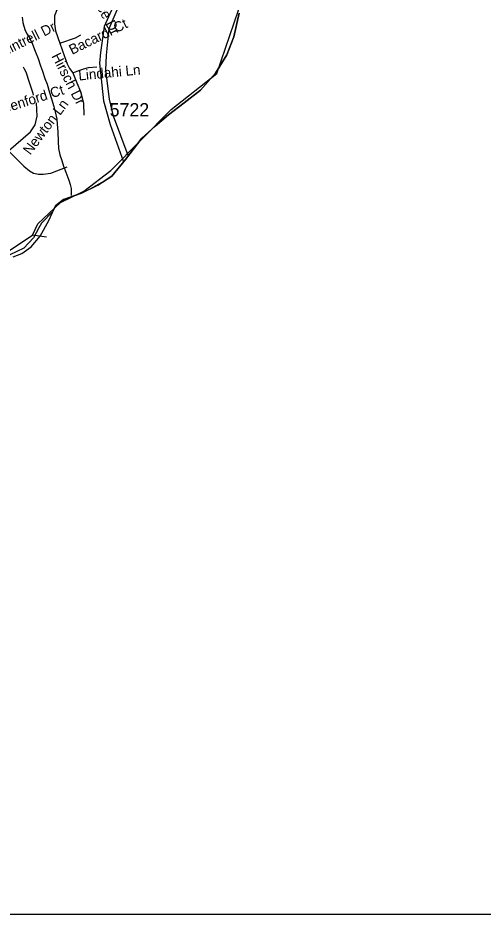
# Model space of a CAD drawing. Extents: x 1383679 to 1536984, y 460658 to 651027.
# Drawn here: x 1457529 to 1461906, y 461213 to 469651 of the extents above; entities that cross this region are included whole.
import ezdxf

# ---------------------------------------------------------------- set-up
doc = ezdxf.new("R2010")
doc.units = 0
for name, color, linetype in [('Default', 7, 'Continuous'), ('Exist Boundary Political City Limit New', 7, 'Continuous'), ('Exist Boundary Political CountyLine', 7, 'Continuous'), ('Exist Hydrographic Creek Single Shore', 7, 'Continuous'), ('Exist Hydrographic Misc Water Feature', 7, 'Continuous'), ('Exist Road Non-System Type 51', 7, 'Continuous'), ('Exist Road Non-System Type 51 Label', 7, 'Continuous'), ('Exist Road Secondary Type 51 Divided Attributed', 7, 'Continuous'), ('Exist Road Secondary Type 51 Number Label', 7, 'Continuous'), ('Map Preparation Boundary City Limit Buffer Line', 7, 'Continuous'), ('Map Preparation Inset Cut Line', 7, 'Continuous')]:
    doc.layers.add(name, color=color, linetype=linetype)

msp = doc.modelspace()

# ---------------------------------------------------------------- linework, layer by layer
at = {"layer": 'Default'}
msp.add_lwpolyline([(1459609.8, 469695), (1459559.9, 469473.8), (1459496.6, 469302.9), (1459389.5, 469130.8), (1459248.4, 468971.2), (1459092.4, 468850.1), (1458946.1, 468736.8), (1458820.1, 468630.8), (1458694.1, 468519.1), (1458540.4, 468317.9), (1458413.4, 468162.2), (1458339.9, 468113.9), (1458210.8, 468041.5), (1458126.4, 468001.3), (1457959.1, 467940.5), (1457882.1, 467881.8), (1457857.9, 467828.8), (1457750.8, 467718.8), (1457726.4, 467674.6), (1457676.6, 467581.5), (1457583.6, 467482.2), (1457453.2, 467420.2), (1457347.8, 467401.6)], dxfattribs=at)
at = {"layer": 'Exist Boundary Political City Limit New'}
msp.add_lwpolyline([(1459609.8, 469695), (1459559.9, 469473.8), (1459496.6, 469302.9), (1459389.5, 469130.8), (1459248.4, 468971.2), (1459092.4, 468850.1), (1458946.1, 468736.8), (1458820.1, 468630.8), (1458694.1, 468519.1), (1458540.4, 468317.9), (1458413.4, 468162.2), (1458339.9, 468113.9), (1458210.8, 468041.5), (1458126.4, 468001.3), (1457959.1, 467940.5), (1457882.1, 467881.8), (1457857.9, 467828.8), (1457750.8, 467718.8), (1457726.4, 467674.6), (1457676.6, 467581.5), (1457583.6, 467482.2), (1457453.2, 467420.2), (1457347.8, 467401.6)], dxfattribs=at)
at = {"layer": 'Exist Boundary Political CountyLine'}
msp.add_lwpolyline([(1457483, 467400.8), (1457565.7, 467431.4), (1457652.8, 467495.8), (1457738.9, 467596.1), (1457819.5, 467744.8), (1457882.1, 467881.8), (1457959.1, 467940.5), (1458126.4, 468001.3), (1458279.7, 468074.5), (1458413.4, 468162.2), (1458540.4, 468317.9), (1458694.1, 468519.1), (1458820.2, 468630.8), (1458946.2, 468736.8), (1459092.3, 468850.1), (1459248.4, 468971.2), (1459389.5, 469130.8), (1459496.6, 469302.9), (1459559.9, 469473.7), (1459609.8, 469695)], dxfattribs=at)
at = {"layer": 'Exist Hydrographic Creek Single Shore'}
for points in [[(1457665.2, 467604.3), (1457717.2, 467711.5), (1457929.2, 467914), (1458148.2, 468018), (1458402.2, 468213.1), (1458971.2, 468789.2), (1459402.2, 469128.4), (1459605.2, 469725), (1459677.2, 470009.2), (1459753.2, 470050.3)], [(1454776.4, 466115.4), (1454881.1, 466262), (1455209.2, 466390), (1455789.2, 466677), (1456034.1, 466865.7), (1456496.2, 467056.6), (1456606.1, 467146.3), (1456777.1, 467352.9), (1456903.1, 467399.7), (1457320.2, 467417.5), (1457454.2, 467464.1), (1457665.2, 467604.3)], [(1457797.6, 467587.6), (1457665.2, 467604.3)]]:
    msp.add_lwpolyline(points, dxfattribs=at)
at = {"layer": 'Exist Hydrographic Misc Water Feature'}
msp.add_lwpolyline([(1457568.2, 469657.4), (1457575.3, 469607.2), (1457584.6, 469571.7), (1457598, 469532.9), (1457617.3, 469498.8), (1457642.6, 469456.5), (1457665.5, 469401.9), (1457692.5, 469338.9), (1457719.3, 469268.7), (1457741.9, 469198.5), (1457761, 469148), (1457783.9, 469079.5), (1457802.9, 469027.4), (1457825.4, 468949), (1457844.3, 468888.7), (1457867.1, 468817.7), (1457880.1, 468765.7), (1457894.9, 468697.3), (1457898, 468648.8), (1457904.7, 468578.9), (1457909, 468488.6), (1457911.8, 468421.2), (1457922.7, 468360.3), (1457941.7, 468308.2), (1457958.9, 468256.2), (1457979.8, 468199.1), (1458008.4, 468123), (1458019.7, 468082.6), (1458031, 468044.7), (1458030.5, 468014.3), (1458029.8, 467978.2)], dxfattribs=at)
at = {"layer": 'Exist Road Non-System Type 51'}
for points in [[(1458083.2, 469926.2), (1458058.2, 469902.6), (1458019.1, 469865.4), (1457982.3, 469830.2), (1457947.7, 469796.9), (1457931.2, 469779.5), (1457918.2, 469763), (1457907.4, 469746.1), (1457893.6, 469721.6), (1457885.2, 469702.1), (1457874.9, 469669.4), (1457871.9, 469657.8), (1457874, 469594.1), (1457882.6, 469530), (1457923, 469414.3)], [(1457923, 469414.3), (1458070.1, 469463.9), (1458122.8, 469490.1)], [(1457923, 469414.3), (1457967.8, 469286.1), (1457993.4, 469217.9), (1458014.7, 469174.5), (1458044.5, 469133.1)], [(1457676.8, 468924.1), (1457672.2, 468939.3), (1457636.5, 469050.8), (1457610.2, 469130.3), (1457604.1, 469147.2), (1457592.5, 469167.9), (1457581.5, 469185.4)], [(1458044.5, 469133.1), (1458112.2, 469159.9), (1458158.7, 469174.7), (1458192.6, 469183.1), (1458272.6, 469189.9)], [(1458044.5, 469133.1), (1458085, 469040.1), (1458119.1, 468957.4), (1458135.1, 468897.5), (1458145.7, 468845.8), (1458147.9, 468736.2)], [(1457439.3, 468399.2), (1457648.1, 468577), (1457690.7, 468645.2), (1457709.9, 468725.9), (1457703.5, 468852)], [(1457439.3, 468399.2), (1457586.3, 468254.5), (1457639.6, 468211.1), (1457675.8, 468188.4), (1457722.7, 468178), (1457765.3, 468178), (1457837.8, 468190.4), (1457993.4, 468248.3)]]:
    msp.add_lwpolyline(points, dxfattribs=at)
at = {"layer": 'Exist Road Secondary Type 51 Divided Attributed'}
for points in [[(1459580.7, 472092.4), (1459425.2, 471848.5), (1459357.1, 471713.3), (1459161.8, 471290.1), (1458943.9, 470880.4), (1458733.9, 470438.9), (1458597.8, 470146.2), (1458340, 469569.1), (1458306.3, 469326.1), (1458295.5, 469223.5), (1458333.2, 468869.9), (1458398, 468648.5), (1458521.9, 468295.3)], [(1458566.3, 468353.8), (1458428.8, 468726.6), (1458391.8, 468885.2), (1458357.5, 469158.7), (1458363.3, 469300.7), (1458386.6, 469552.2), (1458578.7, 470000), (1458759.7, 470375.1), (1458985.4, 470846.3), (1459179.5, 471216.1), (1459399.2, 471685.7), (1459483.9, 471831), (1459630.9, 472080.2)]]:
    msp.add_lwpolyline(points, dxfattribs=at)
at = {"layer": 'Map Preparation Boundary City Limit Buffer Line'}
msp.add_lwpolyline([(1459609.8, 469695), (1459559.9, 469473.8), (1459496.6, 469302.9), (1459389.5, 469130.8), (1459248.4, 468971.2), (1459092.4, 468850.1), (1458946.1, 468736.8), (1458820.1, 468630.8), (1458694.1, 468519.1), (1458540.4, 468317.9), (1458413.4, 468162.2), (1458339.9, 468113.9), (1458210.8, 468041.5), (1458126.4, 468001.3), (1457959.1, 467940.5), (1457882.1, 467881.8), (1457857.9, 467828.8), (1457750.8, 467718.8), (1457726.4, 467674.6), (1457676.6, 467581.5), (1457583.6, 467482.2), (1457453.2, 467420.2), (1457347.8, 467401.6)], dxfattribs=at)
msp.add_lwpolyline([(1459609.8, 469695), (1459559.9, 469473.8), (1459496.6, 469302.9), (1459389.5, 469130.8), (1459248.4, 468971.2), (1459092.4, 468850.1), (1458946.1, 468736.8), (1458820.1, 468630.8), (1458694.1, 468519.1), (1458540.4, 468317.9), (1458413.4, 468162.2), (1458339.9, 468113.9), (1458210.8, 468041.5), (1458126.4, 468001.3), (1457959.1, 467940.5), (1457882.1, 467881.8), (1457857.9, 467828.8), (1457750.8, 467718.8), (1457726.4, 467674.6), (1457676.6, 467581.5), (1457583.6, 467482.2), (1457453.2, 467420.2), (1457347.8, 467401.6)], dxfattribs=at)
at = {"layer": 'Map Preparation Inset Cut Line'}
msp.add_lwpolyline([(1437474.3, 477316), (1437474.3, 461213.3), (1475802.8, 461213.3), (1475802.8, 477316), (1437474.3, 477316)], dxfattribs=at)

# ---------------------------------------------------------------- texts
at = {"layer": 'Exist Road Non-System Type 51 Label'}
for s, rotation, p in [('Hanworth Trace Dr', 297.22374, (1457919.9, 470433.5)), ('Bacardi Ct', 26.25756, (1458038.9, 469302)), ('Quintrell Dr', 26.39271, (1457319.3, 469248.4)), ('Hirsch Dr', 297.2802, (1457842.5, 469291.2)), ('Lindahi Ln', 5.69782, (1458102.7, 469060.7)), ('Greenford Ct', 17.62353, (1457271.2, 468711)), ('Newton Ln', 52.99856, (1457645, 468354.3))]:
    msp.add_text(s, height=95, rotation=rotation, dxfattribs=at).set_placement(p)
at = {"layer": 'Exist Road Secondary Type 51 Number Label'}
msp.add_text('5722', height=125, dxfattribs=at).set_placement((1458392.6, 468723.3))

doc.saveas('drawing.dxf')
